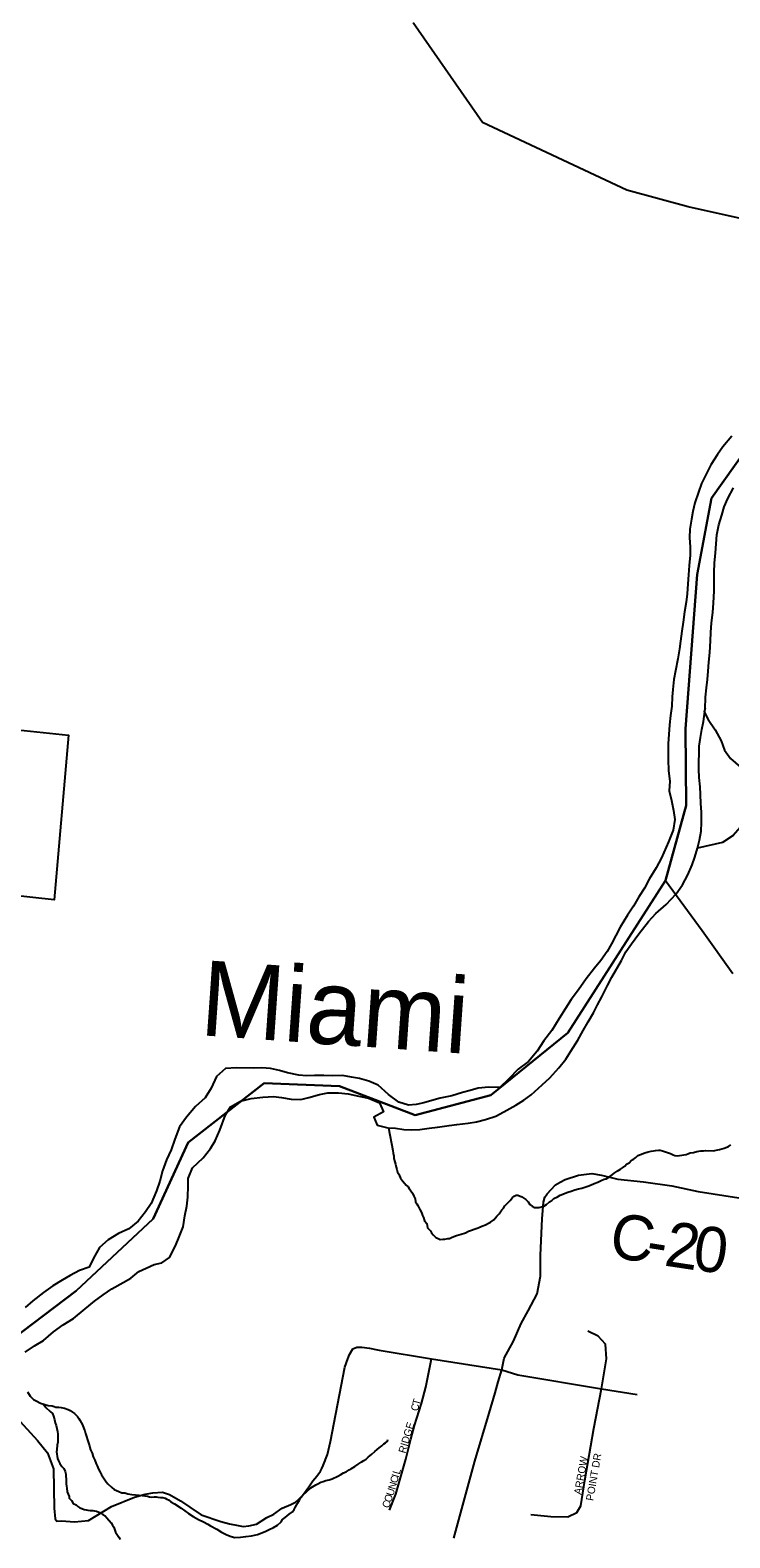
# Model space of a CAD drawing. Extents: x 1310247 to 1664935, y 235267 to 584339.
# Drawn here: x 1455347 to 1460003, y 451728 to 461757 of the extents above; entities that cross this region are included whole.
import ezdxf

# ---------------------------------------------------------------- set-up
doc = ezdxf.new("R2010")
doc.units = 0
for name, color, linetype in [('GM_X_Adjacent_County', 7, 'Continuous'), ('GM_X_Corporation', 7, 'Continuous'), ('GM_X_County', 7, 'Continuous'), ('GM_X_County_Road', 7, 'Continuous'), ('GM_X_County_Road_Text', 7, 'Continuous'), ('GM_X_Interstate_Route', 7, 'Continuous'), ('GM_X_Major_River', 7, 'Continuous'), ('GM_X_Major_River_Text', 7, 'Continuous'), ('GM_X_Minor_River', 7, 'Continuous'), ('GM_X_Township', 7, 'Continuous'), ('GM_X_Township_Road', 7, 'Continuous'), ('GM_X_Township_Subdivision', 7, 'Continuous'), ('GM_X_Township_Subdivision_Text', 7, 'Continuous')]:
    doc.layers.add(name, color=color, linetype=linetype)

msp = doc.modelspace()

# ---------------------------------------------------------------- linework, layer by layer
at = {"layer": 'GM_X_Adjacent_County'}
msp.add_lwpolyline([(1460198, 459089), (1459880, 458645), (1459786, 458137), (1459709, 457109), (1459713, 456600), (1459576, 456101), (1458926, 455088), (1458412, 454673), (1457908, 454540), (1457406, 454733), (1456904, 454753), (1456399, 454358), (1456166, 453850), (1455652, 453370), (1454140, 452226)], dxfattribs=at)
at = {"layer": 'GM_X_Corporation'}
for points in [[(1461124, 461885), (1461002, 460992), (1460823, 460874), (1460684, 460771), (1460303, 460464), (1460114, 460496), (1459726, 460582), (1459318, 460693), (1458357, 461143), (1457895, 461806)], [(1455222, 457107), (1455602, 457067), (1455506, 455973), (1455038, 456023)]]:
    msp.add_lwpolyline(points, dxfattribs=at)
at = {"layer": 'GM_X_County'}
msp.add_lwpolyline([(1454140, 452226), (1455652, 453370), (1456166, 453850), (1456399, 454358), (1456904, 454753), (1457406, 454733), (1457908, 454540), (1458412, 454673), (1458926, 455088), (1459576, 456101), (1459713, 456600), (1459709, 457109), (1459786, 458137), (1459880, 458645), (1460198, 459089)], dxfattribs=at)
at = {"layer": 'GM_X_County_Road'}
msp.add_lwpolyline([(1458166, 451725), (1458306, 452237), (1458402, 452557), (1458441, 452693), (1458462, 452766), (1458485, 452845), (1458501, 452922), (1458563, 453035), (1458614, 453153), (1458661, 453237), (1458721, 453350), (1458743, 453469), (1458744, 453609), (1458754, 453850), (1458762, 453961), (1458771, 453993), (1458788, 454016), (1458813, 454046), (1458843, 454075), (1458875, 454093), (1458907, 454111), (1458995, 454140), (1459084, 454151), (1459150, 454140), (1459258, 454114), (1459428, 454095), (1459618, 454069), (1459792, 454032), (1460062, 453989)], dxfattribs=at)
at = {"layer": 'GM_X_Interstate_Route'}
msp.add_lwpolyline([(1459576, 456101), (1459820, 455769), (1460023, 455481)], dxfattribs=at)
at = {"layer": 'GM_X_Major_River'}
for points in [[(1460017, 459057), (1459957, 458986), (1459922, 458934), (1459876, 458865), (1459847, 458807), (1459815, 458742), (1459794, 458684), (1459770, 458612), (1459757, 458556), (1459748, 458504), (1459737, 458438), (1459735, 458382), (1459740, 458317), (1459739, 458265), (1459733, 458197), (1459728, 458133), (1459723, 458073), (1459719, 458007), (1459712, 457952), (1459702, 457888), (1459693, 457820), (1459684, 457760), (1459674, 457692), (1459667, 457642), (1459658, 457576), (1459642, 457496), (1459630, 457438), (1459623, 457372), (1459620, 457322), (1459617, 457260), (1459609, 457198), (1459602, 457137), (1459596, 457071), (1459593, 457013), (1459592, 456959), (1459593, 456905), (1459595, 456830), (1459604, 456762), (1459600, 456698), (1459615, 456633), (1459629, 456567), (1459636, 456506), (1459625, 456436), (1459595, 456358), (1459548, 456251), (1459513, 456185), (1459467, 456110), (1459436, 456049), (1459398, 455991), (1459361, 455930), (1459322, 455870), (1459274, 455789), (1459244, 455735), (1459215, 455680), (1459186, 455628), (1459145, 455569), (1459103, 455517), (1459048, 455446), (1458996, 455373), (1458946, 455308), (1458909, 455250), (1458867, 455183), (1458818, 455103), (1458766, 455034), (1458720, 454965), (1458663, 454896), (1458595, 454845), (1458532, 454782), (1458473, 454723), (1458400, 454726), (1458328, 454720), (1458276, 454703), (1458223, 454690)], [(1458499, 454562), (1458578, 454606), (1458631, 454639), (1458682, 454674), (1458754, 454741), (1458805, 454788), (1458866, 454855), (1458912, 454913), (1458945, 454966), (1458991, 455038), (1459028, 455103), (1459061, 455161), (1459095, 455220), (1459122, 455274), (1459151, 455327), (1459189, 455403), (1459218, 455457), (1459281, 455568), (1459312, 455625), (1459349, 455679), (1459397, 455746), (1459461, 455827), (1459510, 455882), (1459580, 455941), (1459645, 456012), (1459687, 456071), (1459724, 456139), (1459752, 456205), (1459771, 456256), (1459788, 456316), (1459801, 456368), (1459813, 456428), (1459814, 456486), (1459814, 456555), (1459811, 456613), (1459808, 456673), (1459805, 456724), (1459799, 456786), (1459796, 456842), (1459799, 456995), (1459808, 457051), (1459816, 457105), (1459827, 457159), (1459839, 457241), (1459842, 457321), (1459848, 457383), (1459855, 457437), (1459858, 457494), (1459863, 457552), (1459871, 457618), (1459875, 457696), (1459876, 457750), (1459881, 457814), (1459889, 457883), (1459894, 457947), (1459898, 458025), (1459899, 458091), (1459899, 458151), (1459900, 458212), (1459907, 458280), (1459911, 458340), (1459916, 458400), (1459930, 458466), (1459949, 458532), (1459966, 458586), (1459990, 458642), (1460027, 458713)], [(1458223, 454690), (1458153, 454669), (1458076, 454653), (1458020, 454636), (1457967, 454621), (1457915, 454610), (1457865, 454605), (1457801, 454626), (1457732, 454678), (1457663, 454738), (1457600, 454765), (1457538, 454784), (1457486, 454793), (1457426, 454803), (1457358, 454802), (1457300, 454803), (1457238, 454803), (1457185, 454802), (1457135, 454805), (1457060, 454820), (1457006, 454836), (1456946, 454849), (1456888, 454854), (1456834, 454853), (1456720, 454855), (1456647, 454849), (1456586, 454796), (1456552, 454718), (1456511, 454655), (1456447, 454596), (1456388, 454527), (1456340, 454462), (1456310, 454380), (1456285, 454308), (1456253, 454243), (1456228, 454169), (1456210, 454101), (1456187, 454035), (1456151, 453951), (1456115, 453896), (1456066, 453835), (1456003, 453784), (1455934, 453753), (1455865, 453710), (1455807, 453659), (1455768, 453588), (1455740, 453528), (1455674, 453507), (1455613, 453473), (1455560, 453442), (1455497, 453403), (1455436, 453360), (1455365, 453305), (1455314, 453260)], [(1455313, 452963), (1455376, 453004), (1455435, 453040), (1455503, 453097), (1455566, 453144), (1455635, 453187), (1455712, 453252), (1455774, 453303), (1455833, 453344), (1455890, 453385), (1455965, 453427), (1456017, 453454), (1456069, 453499), (1456119, 453522), (1456172, 453545), (1456224, 453556), (1456275, 453592), (1456315, 453671), (1456338, 453731), (1456364, 453796), (1456377, 453869), (1456389, 453933), (1456395, 453995), (1456398, 454069), (1456399, 454119), (1456428, 454189), (1456498, 454256), (1456547, 454317), (1456577, 454368), (1456608, 454440), (1456647, 454542), (1456680, 454595), (1456747, 454632), (1456817, 454651), (1456894, 454659), (1456966, 454664), (1457020, 454657), (1457084, 454645), (1457148, 454644), (1457202, 454657), (1457273, 454677), (1457327, 454688), (1457399, 454689), (1457463, 454682), (1457535, 454666), (1457599, 454653), (1457671, 454621), (1457699, 454562), (1457634, 454527), (1457655, 454473), (1457727, 454455), (1457779, 454454), (1457833, 454445), (1457887, 454442), (1457939, 454443), (1458002, 454452), (1458058, 454460), (1458136, 454471), (1458187, 454478), (1458261, 454486), (1458317, 454495), (1458378, 454510), (1458446, 454533), (1458499, 454562)]]:
    msp.add_lwpolyline(points, dxfattribs=at)
at = {"layer": 'GM_X_Minor_River'}
for points in [[(1459839, 457247), (1459832, 457222), (1459859, 457171), (1459906, 457102), (1459945, 457029), (1459967, 456968), (1460008, 456913), (1460075, 456854), (1460138, 456792), (1460177, 456725), (1460192, 456649), (1460176, 456595), (1460137, 456531), (1460088, 456470), (1460026, 456399), (1459955, 456354), (1459788, 456315)], [(1457732, 454455), (1457760, 454304), (1457763, 454286), (1457767, 454266), (1457768, 454252), (1457774, 454228), (1457777, 454214), (1457783, 454194), (1457786, 454178), (1457792, 454161), (1457800, 454147), (1457805, 454135), (1457811, 454121), (1457825, 454102), (1457838, 454086), (1457850, 454074), (1457862, 454063), (1457869, 454051), (1457891, 454021), (1457900, 454000), (1457910, 453982), (1457911, 453964), (1457921, 453950), (1457927, 453938), (1457940, 453911), (1457950, 453893), (1457957, 453871), (1457965, 453858), (1457972, 453836), (1457986, 453818), (1457991, 453790), (1458011, 453769), (1458018, 453757), (1458028, 453743), (1458046, 453726), (1458061, 453718), (1458075, 453713), (1458093, 453715), (1458107, 453714), (1458126, 453718), (1458138, 453720), (1458156, 453727), (1458184, 453739), (1458215, 453748), (1458243, 453757), (1458263, 453768), (1458283, 453774), (1458302, 453780), (1458328, 453789), (1458352, 453800), (1458377, 453810), (1458397, 453821), (1458411, 453827), (1458432, 453844), (1458452, 453868), (1458467, 453883), (1458477, 453897), (1458485, 453909), (1458496, 453921), (1458506, 453936), (1458531, 453960), (1458541, 453972), (1458556, 453991), (1458568, 454001), (1458580, 454007), (1458592, 454008), (1458618, 453996), (1458646, 453979), (1458661, 453962), (1458671, 453946), (1458687, 453934), (1458702, 453925), (1458720, 453925), (1458733, 453926), (1458765, 453934), (1458783, 453945), (1458804, 453963), (1458818, 453972), (1458832, 453986), (1458857, 453997), (1458875, 454007), (1458891, 454014), (1458907, 454020), (1458926, 454028), (1458948, 454033), (1458972, 454042), (1458996, 454050), (1459017, 454053), (1459037, 454061), (1459057, 454068), (1459075, 454074), (1459100, 454085), (1459124, 454094), (1459146, 454104), (1459166, 454113), (1459179, 454117), (1459197, 454127), (1459219, 454142), (1459234, 454154), (1459254, 454167), (1459276, 454181)], [(1459276, 454181), (1459289, 454188), (1459305, 454200), (1459315, 454214), (1459334, 454223), (1459348, 454239), (1459360, 454245), (1459377, 454258), (1459391, 454272), (1459409, 454277), (1459438, 454289), (1459460, 454296), (1459480, 454301), (1459496, 454303), (1459508, 454305), (1459528, 454306), (1459540, 454306), (1459556, 454302), (1459574, 454295), (1459594, 454288), (1459608, 454284), (1459626, 454276), (1459638, 454271), (1459652, 454269), (1459668, 454271), (1459712, 454277), (1459724, 454283), (1459740, 454289), (1459761, 454292), (1459783, 454298), (1459797, 454301), (1459811, 454303), (1459827, 454302), (1459841, 454304), (1459895, 454303), (1459911, 454306), (1459934, 454312), (1459966, 454319), (1459994, 454332), (1460009, 454342)], [(1455328, 452700), (1455347, 452669), (1455369, 452648), (1455387, 452638), (1455416, 452623), (1455438, 452617), (1455466, 452608), (1455492, 452605), (1455506, 452601), (1455518, 452598), (1455538, 452596), (1455554, 452595), (1455576, 452591), (1455600, 452582), (1455614, 452574), (1455628, 452564), (1455641, 452555), (1455661, 452535), (1455671, 452522), (1455678, 452510), (1455686, 452494), (1455694, 452480), (1455703, 452455), (1455711, 452439), (1455716, 452421), (1455722, 452401), (1455729, 452379), (1455737, 452354), (1455742, 452340), (1455744, 452328), (1455749, 452312), (1455759, 452292), (1455766, 452267), (1455776, 452245), (1455785, 452221), (1455793, 452207), (1455802, 452184), (1455812, 452164), (1455821, 452146), (1455852, 452101), (1455864, 452087), (1455890, 452062), (1455905, 452049), (1455937, 452037), (1455957, 452028), (1455977, 452026), (1455997, 452021), (1456023, 452016), (1456047, 452014), (1456071, 452011), (1456091, 452009), (1456127, 452004), (1456141, 452001), (1456153, 451999), (1456171, 452000), (1456185, 452000), (1456197, 451998), (1456213, 451997), (1456229, 451995), (1456245, 451991), (1456257, 451986), (1456268, 451980), (1456282, 451968), (1456308, 451953), (1456351, 451924), (1456375, 451907), (1456401, 451890), (1456432, 451869), (1456468, 451850), (1456501, 451834), (1456529, 451819), (1456547, 451808), (1456590, 451785), (1456620, 451766), (1456656, 451747), (1456685, 451737), (1456709, 451730), (1456747, 451731), (1456782, 451736), (1456820, 451741), (1456860, 451750), (1456889, 451761), (1456915, 451773), (1456937, 451782), (1456966, 451797), (1456992, 451813), (1457017, 451834), (1457025, 451850), (1457044, 451863), (1457070, 451885), (1457093, 451900), (1457103, 451916), (1457111, 451930), (1457128, 451961)], [(1455433, 452618), (1455452, 452594), (1455479, 452567), (1455495, 452555), (1455501, 452537), (1455508, 452515), (1455513, 452492), (1455519, 452474), (1455524, 452454), (1455528, 452436), (1455530, 452418), (1455531, 452404), (1455530, 452364), (1455526, 452344), (1455525, 452316), (1455523, 452300), (1455524, 452284), (1455526, 452270), (1455529, 452256), (1455535, 452241), (1455545, 452223), (1455558, 452203), (1455570, 452188), (1455579, 452168), (1455583, 452152), (1455585, 452138), (1455586, 452118), (1455586, 452102), (1455587, 452088), (1455589, 452072), (1455591, 452058), (1455594, 452034), (1455600, 452019), (1455607, 452003), (1455607, 451991), (1455621, 451975), (1455632, 451956), (1455652, 451948), (1455664, 451936), (1455678, 451927), (1455691, 451923), (1455705, 451916), (1455719, 451914), (1455731, 451912), (1455747, 451909), (1455763, 451909), (1455775, 451907), (1455789, 451904), (1455815, 451894), (1455831, 451883), (1455845, 451873), (1455858, 451860), (1455886, 451828), (1455895, 451813), (1455903, 451799), (1455914, 451765), (1455928, 451746), (1455937, 451732), (1455945, 451716)], [(1457128, 451961), (1457139, 451979), (1457149, 451995), (1457162, 452011), (1457215, 452061), (1457248, 452080), (1457262, 452088), (1457282, 452098), (1457296, 452103), (1457315, 452109), (1457337, 452114), (1457357, 452120), (1457394, 452137), (1457414, 452150), (1457432, 452160), (1457450, 452167), (1457469, 452179), (1457485, 452188), (1457507, 452202), (1457530, 452217), (1457550, 452231), (1457567, 452242), (1457583, 452252), (1457597, 452264), (1457620, 452285), (1457640, 452303), (1457657, 452316), (1457669, 452326), (1457687, 452339), (1457700, 452353), (1457712, 452359), (1457724, 452370), (1457727, 452382)]]:
    msp.add_lwpolyline(points, dxfattribs=at)
at = {"layer": 'GM_X_Township'}
msp.add_lwpolyline([(1460198, 459089), (1459880, 458645), (1459786, 458137), (1459709, 457109), (1459713, 456600), (1459576, 456101), (1458926, 455088), (1458412, 454673), (1457908, 454540), (1457406, 454733), (1456904, 454753), (1456399, 454358), (1456166, 453850), (1455652, 453370), (1454140, 452226)], dxfattribs=at)
at = {"layer": 'GM_X_Township_Road'}
for points in [[(1455091, 452705), (1455396, 452375), (1455463, 452294), (1455502, 452187), (1455506, 451926), (1455513, 451854), (1455524, 451839), (1455555, 451840), (1455641, 451833), (1455734, 451842), (1455888, 451937), (1456040, 451999), (1456113, 452018), (1456163, 452027), (1456227, 452032), (1456273, 452015), (1456347, 451974), (1456409, 451931), (1456484, 451881), (1456615, 451836), (1456674, 451820), (1456731, 451809), (1456765, 451803), (1456801, 451808), (1456853, 451819), (1456922, 451863), (1456969, 451885), (1457024, 451924), (1457081, 451950), (1457099, 451959), (1457112, 451965), (1457136, 451988), (1457160, 452009), (1457202, 452068), (1457227, 452106), (1457255, 452138), (1457279, 452172), (1457287, 452188), (1457296, 452208), (1457326, 452282), (1457346, 452368), (1457440, 452863), (1457460, 452919), (1457471, 452948), (1457495, 452984), (1457521, 452995), (1457553, 452995), (1457606, 452989), (1457659, 452979)], [(1457659, 452979), (1457670, 452977), (1458017, 452919), (1458485, 452845)], [(1458485, 452845), (1458593, 452812), (1459148, 452719), (1459386, 452682)]]:
    msp.add_lwpolyline(points, dxfattribs=at)
at = {"layer": 'GM_X_Township_Subdivision'}
for points in [[(1458678, 451883), (1458811, 451869), (1458924, 451867), (1458984, 451896), (1459012, 451941), (1459039, 452109), (1459097, 452454), (1459148, 452719), (1459183, 452918), (1459176, 453015), (1459127, 453070), (1459058, 453103)], [(1457739, 451912), (1457780, 452019), (1457846, 452251), (1457879, 452384), (1457904, 452476), (1457952, 452621), (1457979, 452730), (1458017, 452919)]]:
    msp.add_lwpolyline(points, dxfattribs=at)

# ---------------------------------------------------------------- texts
at = {"layer": 'GM_X_County_Road_Text'}
for s, rotation, p in [('C', 350.8713, (1459191, 453599)), ('2', 351.4011, (1459559, 453540)), ('0', 352.48, (1459748, 453512)), ('-', 350.9955, (1459435, 453560))]:
    msp.add_text(s, height=300, rotation=rotation, dxfattribs=at).set_placement(p)
at = {"layer": 'GM_X_Major_River_Text'}
msp.add_text('Miami', height=500, rotation=355.9987, dxfattribs=at).set_placement((1456469, 455072))
at = {"layer": 'GM_X_Township_Subdivision_Text'}
for s, rotation, p in [('T', 74.685, (1457937, 452605)), ('C', 76.5468, (1457927, 452567)), ('RIDGE', 73.3048, (1457844, 452286)), ('ARROW', 79.9937, (1459014, 452012)), ('POINT DR', 80.0962, (1459094, 451971)), ('I', 73.8744, (1457799, 452125)), ('L', 73.8294, (1457805, 452146)), ('U', 72.3625, (1457762, 452002)), ('N', 73.7882, (1457776, 452045)), ('C', 73.858, (1457788, 452087)), ('C', 70.8738, (1457734, 451921)), ('O', 70.8461, (1457747, 451959))]:
    msp.add_text(s, height=50, rotation=rotation, dxfattribs=at).set_placement(p)

doc.saveas('drawing.dxf')
